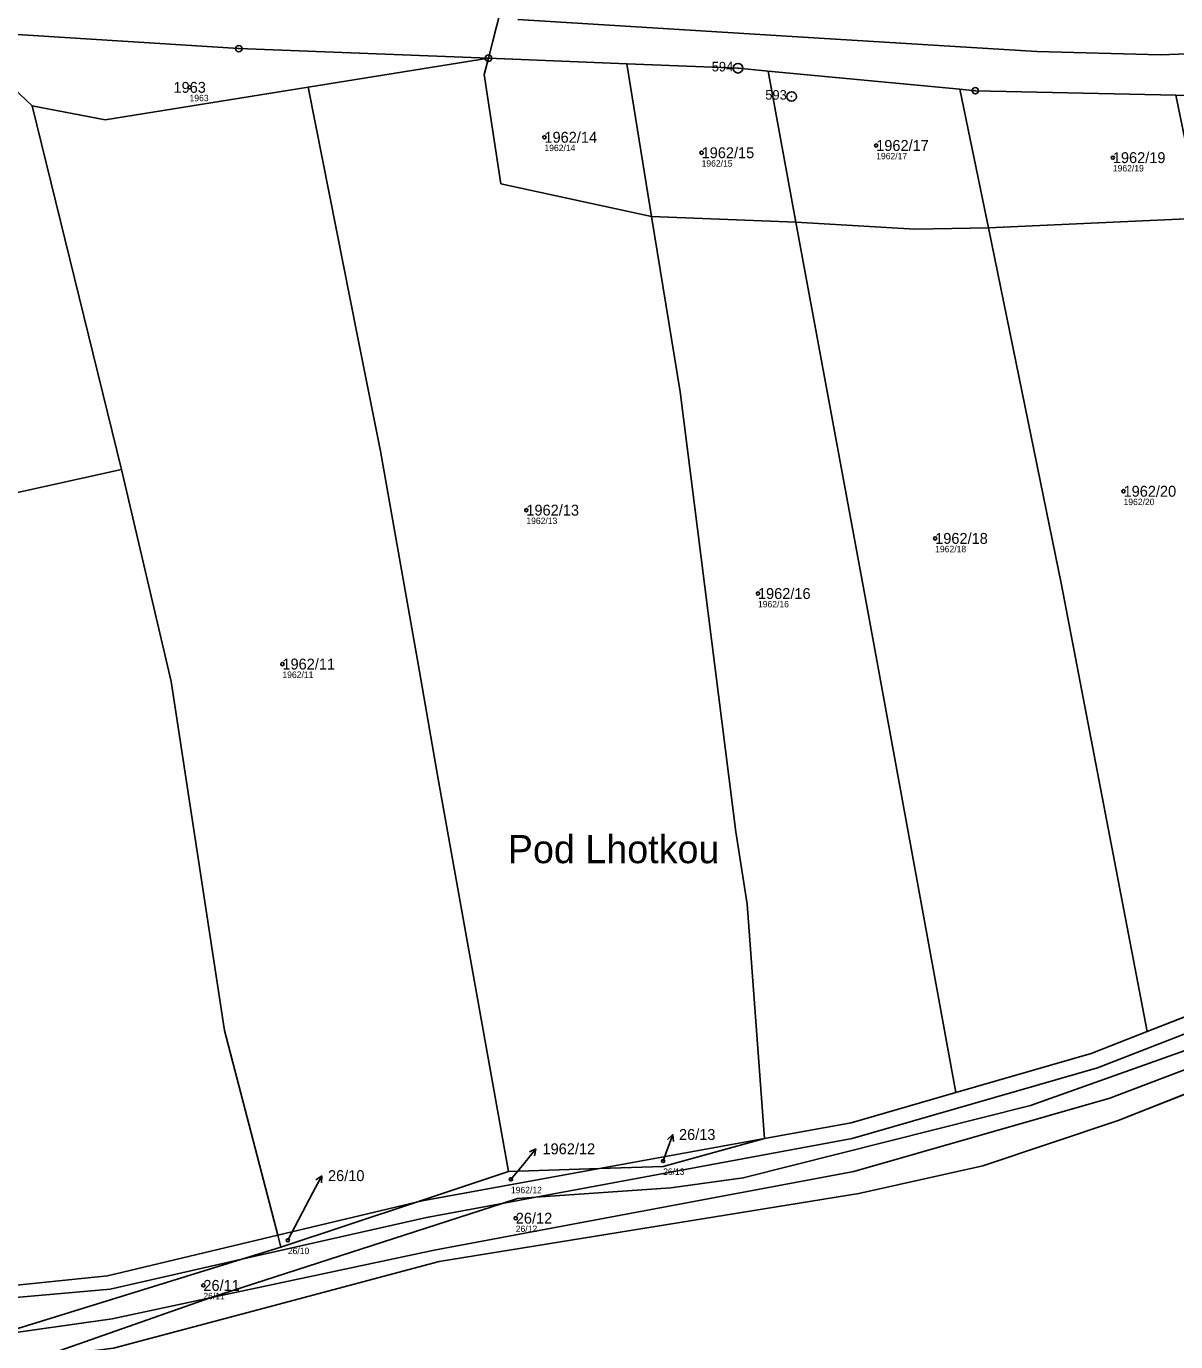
# Model space of a CAD drawing. Extents: x -762274 to -759271, y -1061928 to -1059060.
# Drawn here: x -761839.4 to -761660, y -1060548.2 to -1060342.9 of the extents above; entities that cross this region are included whole.
import ezdxf

# ---------------------------------------------------------------- set-up
doc = ezdxf.new("R2010")
doc.units = 0
for name, color, linetype in [('Definiční body', 7, 'Continuous'), ('Hranice parcel', 7, 'Continuous'), ('Parcelní čísla', 7, 'Continuous'), ('Polygon ku', 7, 'Continuous'), ('Polygon parcely', 7, 'Continuous'), ('Pop  PČ popisy', 7, 'Continuous'), ('Poz předměty', 7, 'Continuous'), ('Vnitřní kresba', 7, 'Continuous'), ('Značky bodu BP', 7, 'Continuous')]:
    doc.layers.add(name, color=color, linetype=linetype)

msp = doc.modelspace()

# ---------------------------------------------------------------- linework, layer by layer
at = {"layer": 'Definiční body'}
for centre in [(-761813.93, -1060352.41), (-761758.52, -1060360.2), (-761733.98, -1060362.62), (-761706.72, -1060361.48), (-761669.77, -1060363.38), (-761668.1, -1060415.47), (-761761.34, -1060418.42), (-761697.51, -1060422.83), (-761725.18, -1060431.44), (-761799.43, -1060442.45), (-761739.99, -1060520.04), (-761763.75, -1060522.91), (-761762.99, -1060528.97), (-761798.58, -1060532.42), (-761811.77, -1060539.46)]:
    msp.add_circle(centre, 0.25, dxfattribs=at)
at = {"layer": 'Hranice parcel'}
for p, q in [((-761764.63, -1060337.47), (-761767.24, -1060347.85)), ((-761795.42, -1060352.39), (-761767.24, -1060347.85)), ((-761767.24, -1060347.85), (-761745.64, -1060348.72)), ((-761741.82, -1060372.59), (-761745.64, -1060348.72)), ((-761719.28, -1060373.48), (-761723.61, -1060349.86)), ((-761723.61, -1060349.86), (-761693.64, -1060352.7)), ((-761689.19, -1060374.36), (-761693.64, -1060352.7)), ((-761824.53, -1060412.07), (-761838.52, -1060355.3)), ((-761741.82, -1060372.59), (-761719.28, -1060373.48)), ((-761689.19, -1060374.36), (-761656, -1060372.81)), ((-761668.95, -1060513.73), (-761597.93, -1060485.6)), ((-761633.18, -1060487.61), (-761664.41, -1060499.81)), ((-761724.14, -1060516.55), (-761749.94, -1060521.22)), ((-761749.94, -1060521.22), (-761764.13, -1060521.67)), ((-761778.47, -1060526.44), (-761764.13, -1060521.67)), ((-761778.47, -1060526.44), (-761800.15, -1060531.62)), ((-761799.66, -1060533.49), (-761778.47, -1060526.44)), ((-761799.66, -1060533.49), (-761800.15, -1060531.62)), ((-761825.78, -1060549.27), (-761803.29, -1060543.28))]:
    msp.add_line(p, q, dxfattribs=at)
for points in [[(-761847.46, -1060343.72), (-761845.44, -1060348.81), (-761838.52, -1060355.3)], [(-761767.24, -1060347.85), (-761806.24, -1060346.36), (-761847.46, -1060343.72)], [(-761741.82, -1060372.59), (-761765.3, -1060367.45), (-761767.91, -1060350.39), (-761767.24, -1060347.85)], [(-761745.64, -1060348.72), (-761728.29, -1060349.42), (-761723.61, -1060349.86)], [(-761838.52, -1060355.3), (-761827.1, -1060357.49), (-761795.42, -1060352.39)], [(-761764.13, -1060521.67), (-761775.15, -1060460.13), (-761778, -1060443.61), (-761784.12, -1060409.23), (-761787.7, -1060391.23), (-761795.42, -1060352.39)], [(-761693.64, -1060352.7), (-761691.24, -1060352.93), (-761659.94, -1060353.65)], [(-761724.14, -1060516.55), (-761726.85, -1060479.96), (-761728.63, -1060468.62), (-761737.3, -1060399.94), (-761741.82, -1060372.59)], [(-761694.3, -1060509.36), (-761707.84, -1060435.33), (-761719.28, -1060373.48)], [(-761719.28, -1060373.48), (-761700.68, -1060374.55), (-761689.19, -1060374.36)], [(-761664.41, -1060499.81), (-761677.76, -1060430.09), (-761689.19, -1060374.36)], [(-761824.53, -1060412.07), (-761925.51, -1060434.4), (-761986.67, -1060442.05)], [(-761800.15, -1060531.62), (-761808.48, -1060499.68), (-761816.8, -1060445.19), (-761824.53, -1060412.07)], [(-761837.25, -1060550.74), (-761810.71, -1060541.42), (-761765.11, -1060526.65), (-761762.7, -1060525.87), (-761759.87, -1060525.68), (-761738.77, -1060524.25), (-761727.48, -1060522.69), (-761682.64, -1060511.39), (-761656.27, -1060502.03), (-761630.5, -1060489.36), (-761616.65, -1060482.55), (-761592.35, -1060473.68)], [(-761664.41, -1060499.81), (-761673.15, -1060503.23), (-761694.3, -1060509.36)], [(-761694.3, -1060509.36), (-761710.63, -1060514.1), (-761724.14, -1060516.55)], [(-761709.41, -1060525.13), (-761690.07, -1060520.8), (-761668.95, -1060513.73)], [(-761980.35, -1060516.66), (-761921.27, -1060528.38), (-761863.63, -1060539.31), (-761847.05, -1060540.06), (-761826.76, -1060537.99), (-761800.15, -1060531.62)], [(-761724.14, -1060516.55), (-761739.96, -1060520.91), (-761749.94, -1060521.22)], [(-761980.63, -1060520.46), (-761950.47, -1060528.59), (-761875.85, -1060540.35), (-761841.42, -1060546.39), (-761805.74, -1060535.37), (-761799.66, -1060533.49)], [(-761749.94, -1060521.22), (-761777.63, -1060526.24), (-761778.47, -1060526.44)], [(-761803.29, -1060543.28), (-761774.98, -1060535.73), (-761709.41, -1060525.13)]]:
    msp.add_lwpolyline(points, dxfattribs=at)
at = {"layer": 'Polygon ku'}
for points in [[(-761731.39, -1060334.45), (-761744.62, -1060333.74), (-761749.32, -1060333.29), (-761763.23, -1060331.91), (-761764.63, -1060337.47), (-761767.24, -1060347.85), (-761806.24, -1060346.36), (-761847.46, -1060343.72)], [(-761842.98, -1060551.47), (-761837.25, -1060550.74), (-761825.78, -1060549.27), (-761803.29, -1060543.28), (-761774.98, -1060535.73), (-761709.41, -1060525.13), (-761690.07, -1060520.8), (-761668.95, -1060513.73), (-761597.93, -1060485.6), (-761588.44, -1060482.32), (-761523.76, -1060617.27), (-761523, -1060618.75), (-761477.78, -1060590.89), (-761452.75, -1060621.37), (-761435.65, -1060642.18), (-761397.03, -1060689.2), (-761389.24, -1060698.69), (-761426.21, -1060752.67)]]:
    msp.add_lwpolyline(points, dxfattribs=at)
at = {"layer": 'Polygon parcely'}
for points in [[(-761986.98, -1060346.57), (-761990.06, -1060353.45), (-761987.05, -1060379.49), (-761986.54, -1060395.24), (-761987.27, -1060400.3), (-761990.67, -1060417.34), (-761996.36, -1060428.35), (-762007.43, -1060440.29), (-762013.12, -1060445.36), (-761986.67, -1060442.05), (-761925.51, -1060434.4), (-761824.53, -1060412.07), (-761838.52, -1060355.3), (-761845.44, -1060348.81), (-761847.46, -1060343.72), (-761875.68, -1060339.15), (-761909.6, -1060337.45), (-761943.86, -1060336.72), (-761951.23, -1060345.63), (-761957.14, -1060347.28), (-761983.21, -1060345.52)], [(-761767.24, -1060347.85), (-761806.24, -1060346.36), (-761847.46, -1060343.72), (-761845.44, -1060348.81), (-761838.52, -1060355.3), (-761827.1, -1060357.49), (-761795.42, -1060352.39)], [(-761765.3, -1060367.45), (-761767.91, -1060350.39), (-761767.24, -1060347.85), (-761795.42, -1060352.39), (-761787.7, -1060391.23), (-761784.12, -1060409.23), (-761778, -1060443.61), (-761775.15, -1060460.13), (-761764.13, -1060521.67), (-761749.94, -1060521.22), (-761724.14, -1060516.55), (-761726.85, -1060479.96), (-761728.63, -1060468.62), (-761737.3, -1060399.94), (-761741.82, -1060372.59)], [(-761741.82, -1060372.59), (-761745.64, -1060348.72), (-761767.24, -1060347.85), (-761767.91, -1060350.39), (-761765.3, -1060367.45)], [(-761719.28, -1060373.48), (-761723.61, -1060349.86), (-761728.29, -1060349.42), (-761745.64, -1060348.72), (-761741.82, -1060372.59)], [(-761700.68, -1060374.55), (-761689.19, -1060374.36), (-761693.64, -1060352.7), (-761723.61, -1060349.86), (-761719.28, -1060373.48)], [(-761778, -1060443.61), (-761784.12, -1060409.23), (-761787.7, -1060391.23), (-761795.42, -1060352.39), (-761827.1, -1060357.49), (-761838.52, -1060355.3), (-761824.53, -1060412.07), (-761816.8, -1060445.19), (-761808.48, -1060499.68), (-761800.15, -1060531.62), (-761778.47, -1060526.44), (-761764.13, -1060521.67), (-761775.15, -1060460.13)], [(-761656, -1060372.81), (-761659.94, -1060353.65), (-761691.24, -1060352.93), (-761693.64, -1060352.7), (-761689.19, -1060374.36)], [(-761707.84, -1060435.33), (-761719.28, -1060373.48), (-761741.82, -1060372.59), (-761737.3, -1060399.94), (-761728.63, -1060468.62), (-761726.85, -1060479.96), (-761724.14, -1060516.55), (-761710.63, -1060514.1), (-761694.3, -1060509.36)], [(-761633.18, -1060487.61), (-761639.87, -1060452.45), (-761653.04, -1060387.58), (-761656, -1060372.81), (-761689.19, -1060374.36), (-761677.76, -1060430.09), (-761664.41, -1060499.81)], [(-761664.41, -1060499.81), (-761677.76, -1060430.09), (-761689.19, -1060374.36), (-761700.68, -1060374.55), (-761719.28, -1060373.48), (-761707.84, -1060435.33), (-761694.3, -1060509.36), (-761673.15, -1060503.23)], [(-761800.15, -1060531.62), (-761808.48, -1060499.68), (-761816.8, -1060445.19), (-761824.53, -1060412.07), (-761925.51, -1060434.4), (-761986.67, -1060442.05), (-761982.92, -1060480.28), (-761980.14, -1060513.76), (-761980.35, -1060516.66), (-761921.27, -1060528.38), (-761863.63, -1060539.31), (-761847.05, -1060540.06), (-761826.76, -1060537.99)], [(-761803.29, -1060543.28), (-761774.98, -1060535.73), (-761709.41, -1060525.13), (-761690.07, -1060520.8), (-761668.95, -1060513.73), (-761597.93, -1060485.6), (-761588.44, -1060482.32), (-761589.56, -1060479.83), (-761590.47, -1060477.92), (-761591.85, -1060474.8), (-761592.35, -1060473.68), (-761616.65, -1060482.55), (-761630.5, -1060489.36), (-761656.27, -1060502.03), (-761682.64, -1060511.39), (-761727.48, -1060522.69), (-761738.77, -1060524.25), (-761759.87, -1060525.68), (-761762.7, -1060525.87), (-761765.11, -1060526.65), (-761810.71, -1060541.42), (-761837.25, -1060550.74), (-761825.78, -1060549.27)], [(-761799.66, -1060533.49), (-761800.15, -1060531.62), (-761826.76, -1060537.99), (-761847.05, -1060540.06), (-761863.63, -1060539.31), (-761921.27, -1060528.38), (-761980.35, -1060516.66), (-761980.49, -1060518.54), (-761980.63, -1060520.46), (-761950.47, -1060528.59), (-761875.85, -1060540.35), (-761841.42, -1060546.39), (-761805.74, -1060535.37)], [(-761724.14, -1060516.55), (-761749.94, -1060521.22), (-761739.96, -1060520.91)], [(-761749.94, -1060521.22), (-761764.13, -1060521.67), (-761778.47, -1060526.44), (-761777.63, -1060526.24)], [(-761778.47, -1060526.44), (-761800.15, -1060531.62), (-761799.66, -1060533.49)]]:
    msp.add_lwpolyline(points, close=True, dxfattribs=at)
for points in [[(-761764.63, -1060337.47), (-761767.24, -1060347.85), (-761745.64, -1060348.72), (-761728.29, -1060349.42), (-761723.61, -1060349.86), (-761693.64, -1060352.7), (-761691.24, -1060352.93), (-761659.94, -1060353.65), (-761659.06, -1060353.67), (-761633.23, -1060352.31), (-761624.15, -1060350.88), (-761601.41, -1060347.32), (-761597.1, -1060346.64), (-761589.87, -1060345.26), (-761584.75, -1060344.28), (-761577.71, -1060342.93), (-761564.83, -1060340.47)], [(-761633.18, -1060487.61), (-761664.41, -1060499.81), (-761673.15, -1060503.23), (-761694.3, -1060509.36), (-761710.63, -1060514.1), (-761724.14, -1060516.55), (-761739.96, -1060520.91), (-761749.94, -1060521.22), (-761777.63, -1060526.24), (-761778.47, -1060526.44), (-761799.66, -1060533.49), (-761805.74, -1060535.37), (-761841.42, -1060546.39)], [(-761837.25, -1060550.74), (-761810.71, -1060541.42), (-761765.11, -1060526.65), (-761762.7, -1060525.87), (-761759.87, -1060525.68), (-761738.77, -1060524.25), (-761727.48, -1060522.69), (-761682.64, -1060511.39), (-761656.27, -1060502.03)]]:
    msp.add_lwpolyline(points, dxfattribs=at)
at = {"layer": 'Pop  PČ popisy'}
for p, q in [((-761739.52, -1060518.72), (-761738.49, -1060515.9)), ((-761738.49, -1060515.9), (-761739.31, -1060516.67)), ((-761738.49, -1060515.9), (-761738.37, -1060517.01)), ((-761761.73, -1060520.46), (-761759.84, -1060518.13)), ((-761759.84, -1060518.13), (-761760.86, -1060518.59)), ((-761759.84, -1060518.13), (-761760.08, -1060519.22)), ((-761739.99, -1060520.04), (-761739.52, -1060518.72)), ((-761763.75, -1060522.91), (-761761.73, -1060520.46)), ((-761794.7, -1060524.98), (-761793.29, -1060522.33)), ((-761793.29, -1060522.33), (-761794.2, -1060522.98)), ((-761793.29, -1060522.33), (-761793.32, -1060523.45)), ((-761798.58, -1060532.42), (-761794.7, -1060524.98))]:
    msp.add_line(p, q, dxfattribs=at)
at = {"layer": 'Poz předměty'}
for p, q in [((-761715.61, -1060344.71), (-761762.68, -1060341.83)), ((-761681.65, -1060346.81), (-761715.61, -1060344.71)), ((-761641.49, -1060346.63), (-761662.34, -1060347.31)), ((-761662.34, -1060347.31), (-761681.65, -1060346.81))]:
    msp.add_line(p, q, dxfattribs=at)
at = {"layer": 'Vnitřní kresba'}
for p, q in [((-761599.35, -1060483.26), (-761670.24, -1060510.24)), ((-761672.19, -1060505.47), (-761630.5, -1060489.36)), ((-761710.47, -1060516.52), (-761672.19, -1060505.47)), ((-761670.24, -1060510.24), (-761710.22, -1060521.67)), ((-761759.87, -1060525.68), (-761710.47, -1060516.52)), ((-761710.22, -1060521.67), (-761775.74, -1060533.96)), ((-761776.92, -1060528.84), (-761765.11, -1060526.65)), ((-761765.11, -1060526.65), (-761759.87, -1060525.68)), ((-761805.74, -1060535.37), (-761776.92, -1060528.84)), ((-761826.32, -1060540.03), (-761805.74, -1060535.37)), ((-761810.71, -1060541.42), (-761775.74, -1060533.96)), ((-761846.99, -1060541.88), (-761826.32, -1060540.03)), ((-761826, -1060544.68), (-761810.71, -1060541.42)), ((-761826, -1060544.68), (-761846.57, -1060547.56))]:
    msp.add_line(p, q, dxfattribs=at)
at = {"layer": 'Značky bodu BP'}
for centre, radius in [((-761806.24, -1060346.36), 0.5), ((-761806.24, -1060346.36), 0.0303), ((-761767.24, -1060347.85), 0.5), ((-761767.24, -1060347.85), 0.0303), ((-761728.29, -1060349.42), 0.75), ((-761728.29, -1060349.42), 0.03), ((-761691.24, -1060352.93), 0.5), ((-761719.93, -1060353.83), 0.75), ((-761719.93, -1060353.83), 0.03), ((-761691.24, -1060352.93), 0.0303)]:
    msp.add_circle(centre, radius, dxfattribs=at)

# ---------------------------------------------------------------- texts
at = {"layer": 'Definiční body'}
for s, p in [('1963', (-761813.93, -1060354.57)), ('1962/14', (-761758.52, -1060362.36)), ('1962/17', (-761706.72, -1060363.64)), ('1962/15', (-761733.98, -1060364.78)), ('1962/19', (-761669.77, -1060365.54)), ('1962/20', (-761668.1, -1060417.63)), ('1962/13', (-761761.34, -1060420.58)), ('1962/18', (-761697.51, -1060424.99)), ('1962/16', (-761725.18, -1060433.6)), ('1962/11', (-761799.43, -1060444.61)), ('26/13', (-761739.99, -1060522.2)), ('1962/12', (-761763.75, -1060525.07)), ('26/12', (-761762.99, -1060531.13)), ('26/10', (-761798.58, -1060534.58)), ('26/11', (-761811.77, -1060541.62))]:
    msp.add_text(s, height=1, dxfattribs=at).set_placement(p)
at = {"layer": 'Parcelní čísla'}
for s, p in [('1963', (-761816.44, -1060353.26)), ('1962/14', (-761758.52, -1060361.05)), ('1962/17', (-761706.72, -1060362.33)), ('1962/15', (-761733.98, -1060363.47)), ('1962/19', (-761669.77, -1060364.23)), ('1962/20', (-761668.1, -1060416.32)), ('1962/13', (-761761.34, -1060419.27)), ('1962/18', (-761697.51, -1060423.68)), ('1962/16', (-761725.18, -1060432.29)), ('1962/11', (-761799.43, -1060443.3)), ('26/13', (-761737.51, -1060516.75)), ('1962/12', (-761758.82, -1060518.99)), ('26/10', (-761792.31, -1060523.17)), ('26/12', (-761762.99, -1060529.82)), ('26/11', (-761811.77, -1060540.31))]:
    msp.add_text(s, height=1.7, dxfattribs=at).set_placement(p)
at = {"layer": 'Pop  PČ popisy'}
msp.add_text('Pod Lhotkou', height=4.4, dxfattribs=at).set_placement((-761764.24, -1060473.54))
at = {"layer": 'Značky bodu BP'}
for s, p in [('594', (-761732.39, -1060349.92)), ('593', (-761724.03, -1060354.33))]:
    msp.add_text(s, height=1.5, dxfattribs=at).set_placement(p)

doc.saveas('drawing.dxf')
